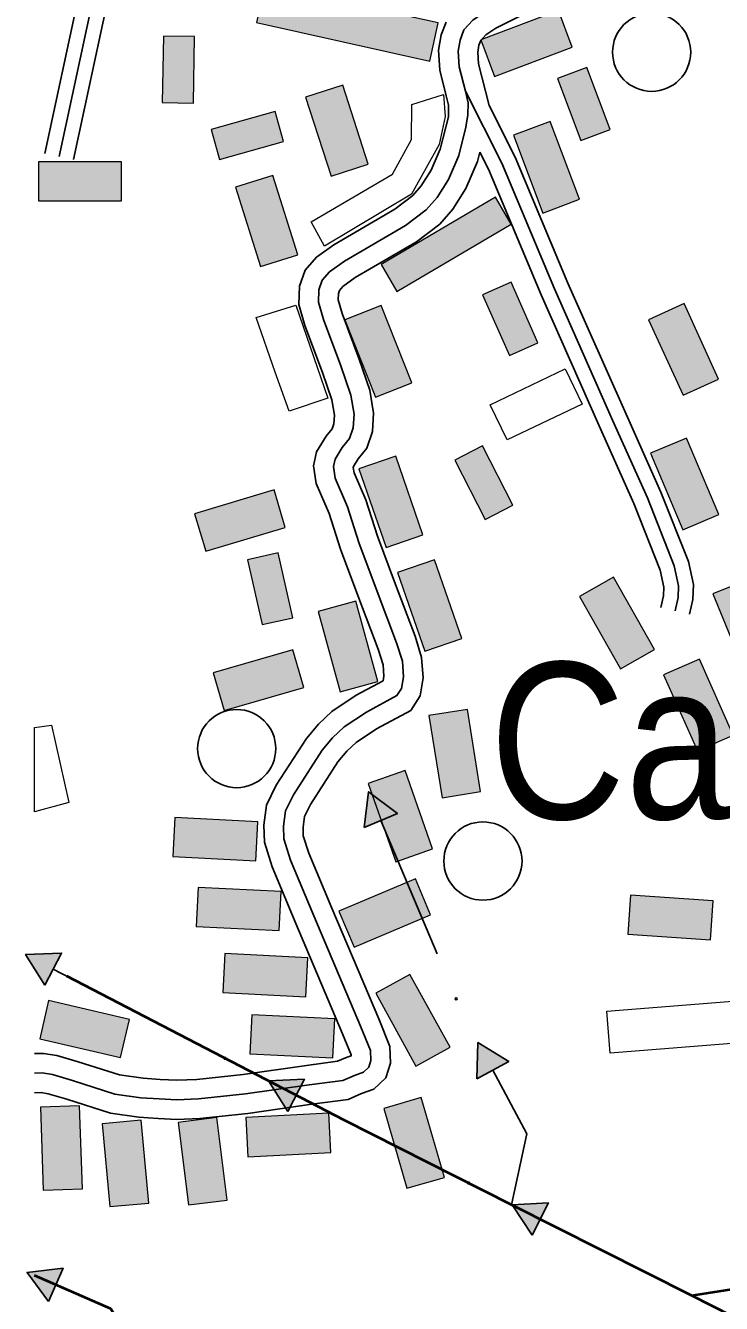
# Model space of a CAD drawing. Extents: x -64005 to -55000, y -89025 to -80000.
# Drawn here: x -64005 to -63648, y -82824 to -82170 of the extents above; entities that cross this region are included whole.
import ezdxf
from ezdxf.enums import TextEntityAlignment as Align

# ---------------------------------------------------------------- set-up
doc = ezdxf.new("R2010")
doc.units = 0
doc.header["$LTSCALE"] = 32
doc.linetypes.add('DOT_DASHED', pattern=[7.7, 5, -1.2, 0.3, -1.2])
doc.linetypes.add('LONG_DASHED', pattern=[7.5, 6, -1.5])
for name, color, linetype, lineweight in [('10', 7, 'Continuous', 25), ('18', 7, 'Continuous', 25), ('21', 7, 'Continuous', 25), ('39', 7, 'LONG_DASHED', 25), ('6', 7, 'Continuous', 25), ('7', 7, 'Continuous', 13)]:
    doc.layers.add(name, color=color, linetype=linetype, lineweight=lineweight)
doc.layers.add('45', color=7, linetype='Continuous')

msp = doc.modelspace()

# ---------------------------------------------------------------- hatches: boundary and pattern name
at = {"layer": '18'}
for points in [[(-63831.26, -82580.25), (-63828.99, -82561.89), (-63814.23, -82573.03)], [(-63994.59, -82660.8), (-64004.54, -82645.21), (-63986.06, -82644.38)], [(-63773.63, -82708.66), (-63773.07, -82690.17), (-63757.33, -82699.9)], [(-63870.34, -82725.31), (-63880.29, -82709.72), (-63861.81, -82708.9)], [(-63745.36, -82788.64), (-63755.5, -82773.17), (-63737.03, -82772.12)], [(-63992.71, -82822.49), (-64003.72, -82807.62), (-63985.35, -82805.51)]]:
    msp.add_hatch(color=256, dxfattribs=at).paths.add_polyline_path(points)
at = {"layer": '7'}
for points in [[(-63886.28, -82168.76), (-63797.67, -82188.41), (-63793.42, -82168.87), (-63882.03, -82149.22)], [(-63731.87, -82162.52), (-63771.63, -82177.53), (-63764.57, -82196.24), (-63724.81, -82181.23)], [(-63918.61, -82209.89), (-63918.04, -82175.9), (-63934.03, -82175.63), (-63934.6, -82209.62)], [(-63705.36, -82223.45), (-63717.37, -82191.64), (-63732.34, -82197.29), (-63720.33, -82229.1)], [(-63861.22, -82206.84), (-63848.18, -82247.29), (-63829.14, -82241.16), (-63842.18, -82200.71)], [(-63876.85, -82214.21), (-63909.59, -82223.39), (-63905.27, -82238.79), (-63872.53, -82229.61)], [(-63721.12, -82259.05), (-63736.12, -82219.29), (-63754.84, -82226.35), (-63739.84, -82266.11)], [(-63955.47, -82239.9), (-63997.97, -82239.9), (-63997.97, -82259.9), (-63955.47, -82259.9)], [(-63897.14, -82252.93), (-63884.34, -82293.46), (-63865.26, -82287.43), (-63878.06, -82246.9)], [(-63764.09, -82258), (-63822.52, -82292.37), (-63814.52, -82306.22), (-63756.08, -82271.86)], [(-63742.33, -82332.44), (-63756.1, -82301.36), (-63770.73, -82307.84), (-63756.96, -82338.92)], [(-63806.85, -82352.9), (-63822.5, -82313.39), (-63841.09, -82320.76), (-63825.44, -82360.27)], [(-63685.8, -82320.62), (-63668.13, -82359.27), (-63649.94, -82350.96), (-63667.61, -82312.31)], [(-63755.15, -82415.45), (-63770.65, -82385.18), (-63784.89, -82392.47), (-63769.39, -82422.74)], [(-63649.77, -82420.28), (-63666.26, -82381.1), (-63684.69, -82388.86), (-63668.2, -82428.04)], [(-63801.17, -82430.56), (-63815.02, -82390.38), (-63833.93, -82396.9), (-63820.08, -82437.08)], [(-63877.34, -82407.65), (-63918.07, -82419.78), (-63912.36, -82438.95), (-63871.63, -82426.82)], [(-63867.82, -82472.96), (-63875.29, -82439.79), (-63890.9, -82443.3), (-63883.43, -82476.47)], [(-63814.13, -82449.91), (-63800.28, -82490.09), (-63781.37, -82483.57), (-63795.22, -82443.39)], [(-63721.14, -82462.2), (-63700.05, -82499.1), (-63682.68, -82489.18), (-63703.77, -82452.28)], [(-63625.11, -82486.18), (-63638.03, -82454.74), (-63652.83, -82460.82), (-63639.91, -82492.26)], [(-63854.78, -82469.84), (-63843.61, -82510.84), (-63824.32, -82505.58), (-63835.49, -82464.58)], [(-63867.74, -82489.37), (-63908.55, -82501.22), (-63902.98, -82520.43), (-63862.17, -82508.58)], [(-63678.04, -82502.21), (-63660.78, -82541.05), (-63642.5, -82532.93), (-63659.76, -82494.09)], [(-63798.18, -82523.03), (-63791.43, -82564.99), (-63771.68, -82561.81), (-63778.43, -82519.85)], [(-63829.23, -82557.66), (-63815.09, -82597.74), (-63796.23, -82591.08), (-63810.37, -82551)], [(-63929.17, -82595.09), (-63886.72, -82597.2), (-63885.73, -82577.23), (-63928.18, -82575.12)], [(-63805.06, -82606.4), (-63844.2, -82622.96), (-63836.4, -82641.38), (-63797.26, -82624.82)], [(-63917.16, -82630.83), (-63874.71, -82632.94), (-63873.72, -82612.97), (-63916.17, -82610.86)], [(-63696.44, -82634.69), (-63654.04, -82637.7), (-63652.62, -82617.75), (-63695.02, -82614.74)], [(-63903.6, -82664.62), (-63861.15, -82666.73), (-63860.16, -82646.76), (-63902.61, -82644.65)], [(-63825.35, -82664.95), (-63804.81, -82702.16), (-63787.31, -82692.49), (-63807.85, -82655.28)], [(-63997.28, -82688.18), (-63955.88, -82697.77), (-63951.37, -82678.29), (-63992.78, -82668.7)], [(-63889.78, -82695.91), (-63847.33, -82698.02), (-63846.34, -82678.05), (-63888.79, -82675.94)], [(-63790.24, -82759.08), (-63802.03, -82718.25), (-63821.24, -82723.8), (-63809.45, -82764.63)], [(-63996.84, -82723.14), (-63995.45, -82765.62), (-63975.46, -82764.96), (-63976.85, -82722.48)], [(-63965.32, -82731.7), (-63961.37, -82774.02), (-63941.46, -82772.16), (-63945.41, -82729.84)], [(-63926.51, -82730.97), (-63921.22, -82773.14), (-63901.37, -82770.65), (-63906.66, -82728.48)], [(-63849.32, -82726.3), (-63891.76, -82728.51), (-63890.72, -82748.48), (-63848.28, -82746.27)]]:
    msp.add_hatch(color=256, dxfattribs=at).paths.add_polyline_path(points)

# ---------------------------------------------------------------- linework, layer by layer
at = {"layer": '10'}
for centre in [(-63684.18, -82183.9), (-63896.5, -82539.87), (-63770.51, -82597.34)]:
    msp.add_circle(centre, 20, dxfattribs=at)
at = {"layer": '18'}
for p, q in [((-63793.89, -82644.76), (-63822.74, -82576.64)), ((-63924.67, -82686.68), (-63990.32, -82652.59)), ((-63675.13, -82813.68), (-63741.19, -82780.38))]:
    msp.add_line(p, q, dxfattribs=at)
for points in [[(-63831.26, -82580.25), (-63828.99, -82561.89), (-63814.23, -82573.03)], [(-63994.59, -82660.8), (-64004.54, -82645.21), (-63986.06, -82644.38)], [(-63773.63, -82708.66), (-63773.07, -82690.17), (-63757.33, -82699.9)], [(-63870.34, -82725.31), (-63880.29, -82709.72), (-63861.81, -82708.9)], [(-63745.36, -82788.64), (-63755.5, -82773.17), (-63737.03, -82772.12)], [(-63992.71, -82822.49), (-64003.72, -82807.62), (-63985.35, -82805.51)]]:
    msp.add_lwpolyline(points, close=True, dxfattribs=at)
at = {"layer": '18', "linetype": 'DOT_DASHED', "lineweight": 40}
for points in [[(-63663.79, -82819.4), (-63641.01, -82815.9), (-63551.48, -82803.8), (-63482.62, -82797.53), (-63398.65, -82785.42), (-63263.59, -82768.11), (-63226.48, -82811.1), (-63190.21, -82859.27), (-63155.11, -82907.19), (-63109.17, -82925.69), (-63047.66, -82788.89), (-63027, -82769.74), (-62870.66, -82597.89)], [(-62559.9, -83399.97), (-62682.27, -83333.6), (-62764.81, -83290.5), (-62934.53, -83198.5), (-63034.81, -83144.74), (-63206.99, -83055.76), (-63341.16, -82985.56), (-63558.61, -82873.22), (-63663.79, -82819.4), (-63755.82, -82773.01), (-63841.45, -82729.89), (-64000, -82647.57)], [(-62522.87, -83409.8), (-62559.9, -83399.97), (-62597.24, -83390.07), (-62696.07, -83367.08), (-63202.59, -83150.76), (-63311.2, -83102.93), (-63406.82, -83067.7), (-63454.24, -83054.18), (-63555.94, -83022.28), (-63626.47, -82980.12), (-63805.56, -82974.27), (-63923.23, -82889.24), (-63960.83, -82826.23), (-64000, -82809.24)]]:
    msp.add_lwpolyline(points, dxfattribs=at)
at = {"layer": '18'}
for points in [[(-63755.82, -82773.01), (-63747.97, -82736.85), (-63765.48, -82704.28)], [(-63800.15, -82750.68), (-63841.45, -82729.89), (-63866.07, -82717.11)], [(-63663.79, -82819.4), (-63641.01, -82815.9), (-63590.54, -82809.08)], [(-63938.67, -82863.37), (-63960.83, -82826.23), (-63989.03, -82814)]]:
    msp.add_lwpolyline(points, dxfattribs=at)
for centre in [(-63784.13, -82667.78), (-63902.48, -82698.21), (-63777.83, -82761.93)]:
    msp.add_circle(centre, 0.5, dxfattribs=at)
at = {"layer": '21'}
for p, q in [((-63994.68, -82235.66), (-63972.1, -82130.43)), ((-63980.02, -82238.8), (-63957.25, -82132.76))]:
    msp.add_line(p, q, dxfattribs=at)
for points in [[(-63767.37, -82211.08), (-63754.09, -82237.46), (-63727, -82301.91), (-63697.28, -82368.86), (-63679.44, -82408.77), (-63665.4, -82444.24), (-63662.82, -82456.04), (-63663.13, -82463.69), (-63664.78, -82471.09)], [(-63772.12, -82234.99), (-63767.71, -82243.74), (-63740.78, -82307.85), (-63710.98, -82374.96), (-63693.26, -82414.59), (-63679.8, -82448.64), (-63677.88, -82457.36), (-63678.07, -82461.73), (-63679.42, -82467.83)]]:
    msp.add_lwpolyline(points, dxfattribs=at)
at = {"layer": '39', "linetype": 'DOT_DASHED'}
msp.add_line((-63987.35, -82237.23), (-63962.52, -82121.56), dxfattribs=at)
at = {"layer": '39', "linetype": 'Continuous'}
for points in [[(-63769.48, -82163.27), (-63775.59, -82167.51), (-63780.19, -82172.51), (-63782.22, -82177.65), (-63783.16, -82183.33), (-63782.63, -82191.43), (-63779.47, -82203.73)], [(-63779.47, -82203.73), (-63778.03, -82209.84), (-63778.17, -82215.87)], [(-63778.17, -82215.87), (-63779.22, -82222.26), (-63782.81, -82236.62), (-63788.09, -82248.89), (-63794, -82258.18), (-63799.5, -82264.52), (-63810.06, -82272.54), (-63841.32, -82290.72), (-63848.93, -82296.21), (-63852.73, -82300.44), (-63854.42, -82305.3), (-63854.62, -82311.64), (-63852.09, -82320.52), (-63843.22, -82344.18), (-63838.15, -82359.18), (-63836.46, -82368.89), (-63836.88, -82375.86), (-63838.78, -82381.36), (-63842.58, -82386), (-63846.17, -82391.92), (-63847.03, -82395.72), (-63846.18, -82401.64), (-63839.83, -82416.22), (-63833.92, -82434.6), (-63824.62, -82459.53), (-63814.69, -82485.73), (-63811.74, -82495.23), (-63811.1, -82503.26), (-63812.16, -82509.18), (-63814.48, -82512.77), (-63830.12, -82521.22), (-63841.53, -82528.82), (-63847.44, -82534.32), (-63852.72, -82540.65), (-63867.51, -82563.48), (-63871.53, -82571.72), (-63872.58, -82579.53), (-63872.37, -82586.08), (-63868.99, -82596.86), (-63856.95, -82625.37), (-63833.08, -82681.78), (-63828.01, -82694.24), (-63827.8, -82699.31), (-63828.85, -82702.69), (-63831.6, -82705.22), (-63836.25, -82706.91), (-63842.16, -82709.46), (-63859.48, -82711.78), (-63892.01, -82716.43), (-63916.09, -82718.98), (-63927.08, -82719.4), (-63936.17, -82718.98), (-63945.47, -82718.34), (-63958.78, -82716.44), (-63980.54, -82709.47), (-63990.68, -82706.51), (-63995.96, -82705.68), (-64000, -82705.81)]]:
    msp.add_lwpolyline(points, dxfattribs=at)
at = {"layer": '39', "linetype": 'DOT_DASHED'}
msp.add_lwpolyline([(-63779.47, -82203.73), (-63760.9, -82240.6), (-63733.89, -82304.88), (-63704.13, -82371.91), (-63686.35, -82411.68), (-63672.6, -82446.44), (-63670.35, -82456.7), (-63670.6, -82462.71), (-63672.1, -82469.46)], dxfattribs=at)
at = {"layer": '6'}
for points in [[(-63732.07, -82156.19), (-63750.27, -82164.74), (-63763.85, -82171.53), (-63768.98, -82175.09), (-63771.57, -82177.91), (-63772.53, -82180.34), (-63773.11, -82183.83), (-63772.71, -82189.87), (-63767.37, -82211.08)], [(-63789.34, -82168.46), (-63791.91, -82174.97), (-63793.22, -82182.84), (-63792.55, -82193), (-63789.23, -82206.17), (-63788.06, -82210.94), (-63788.19, -82216.9)], [(-63821.56, -82505.3), (-63821.17, -82502.77), (-63821.62, -82497.13), (-63824.15, -82488.99), (-63833.99, -82463.05), (-63843.38, -82437.89), (-63849.21, -82419.76), (-63855.89, -82404.4), (-63857.19, -82395.34), (-63855.58, -82388.14), (-63850.77, -82380.21), (-63847.65, -82376.41), (-63846.78, -82373.89), (-63846.51, -82369.45), (-63847.87, -82361.65), (-63852.64, -82347.54), (-63861.61, -82323.65), (-63864.68, -82312.87), (-63864.35, -82303.45), (-63861.51, -82295.25), (-63855.65, -82288.73), (-63846.77, -82282.32), (-63815.62, -82264.2), (-63806.37, -82257.18), (-63802.04, -82252.19), (-63796.96, -82244.2), (-63792.31, -82233.42), (-63788.19, -82216.9)], [(-63772.12, -82234.99), (-63773.31, -82239.83), (-63779.22, -82253.58), (-63785.96, -82264.17), (-63792.63, -82271.86), (-63804.5, -82280.88), (-63835.87, -82299.12), (-63842.21, -82303.69), (-63843.95, -82305.63), (-63844.48, -82307.15), (-63844.58, -82310.41), (-63842.58, -82317.39), (-63833.8, -82340.82), (-63828.43, -82356.71), (-63826.41, -82368.33), (-63826.98, -82377.83), (-63829.91, -82386.31), (-63834.4, -82391.79), (-63836.77, -82395.7), (-63836.86, -82396.11), (-63836.46, -82398.89), (-63830.46, -82412.69), (-63824.47, -82431.32), (-63815.26, -82456), (-63805.23, -82482.46), (-63801.86, -82493.32), (-63801.03, -82503.75), (-63802.67, -82512.92), (-63807.47, -82520.35), (-63824.96, -82529.8), (-63835.31, -82536.69), (-63840.17, -82541.21), (-63844.66, -82546.59), (-63858.79, -82568.41), (-63861.83, -82574.65), (-63862.56, -82580.04), (-63862.42, -82584.39), (-63859.59, -82593.41), (-63847.74, -82621.48), (-63823.84, -82677.95), (-63818.09, -82692.09), (-63817.74, -82700.62), (-63820.1, -82708.23), (-63826.3, -82713.93), (-63832.56, -82716.21), (-63839.47, -82719.19), (-63858.11, -82721.69), (-63890.78, -82726.36), (-63915.37, -82728.96), (-63927.13, -82729.41), (-63936.74, -82728.96), (-63946.52, -82728.29), (-63961.03, -82726.22), (-63983.47, -82719.03), (-63992.88, -82716.3), (-63996.6, -82715.7), (-64000, -82715.81)], [(-63821.56, -82505.3), (-63835.28, -82512.64), (-63847.75, -82520.95), (-63854.71, -82527.43), (-63860.78, -82534.72), (-63876.23, -82558.55), (-63881.23, -82568.79), (-63882.6, -82579.02), (-63882.32, -82587.77), (-63878.39, -82600.31), (-63866.16, -82629.26), (-63842.32, -82685.61), (-63837.93, -82696.39), (-63837.91, -82696.88), (-63839.94, -82697.61), (-63844.85, -82699.72), (-63860.85, -82701.87), (-63893.24, -82706.5), (-63916.81, -82708.99), (-63927.04, -82709.39), (-63935.6, -82709), (-63944.42, -82708.39), (-63956.53, -82706.66), (-63977.61, -82699.91), (-63988.48, -82696.73), (-63995.32, -82695.65), (-64000, -82695.8)]]:
    msp.add_lwpolyline(points, dxfattribs=at)
at = {"layer": '7'}
for points in [[(-63886.28, -82168.76), (-63797.67, -82188.41), (-63793.42, -82168.87), (-63882.03, -82149.22)], [(-63731.87, -82162.52), (-63771.63, -82177.53), (-63764.57, -82196.24), (-63724.81, -82181.23)], [(-63918.61, -82209.89), (-63918.04, -82175.9), (-63934.03, -82175.63), (-63934.6, -82209.62)], [(-63705.36, -82223.45), (-63717.37, -82191.64), (-63732.34, -82197.29), (-63720.33, -82229.1)], [(-63861.22, -82206.84), (-63848.18, -82247.29), (-63829.14, -82241.16), (-63842.18, -82200.71)], [(-63807.08, -82228.44), (-63806.83, -82210.6), (-63790.63, -82205.48), (-63789.87, -82216.76), (-63792.85, -82231.13), (-63807.08, -82256.38), (-63851.65, -82282.97), (-63858.37, -82270.61), (-63816.75, -82246.17)], [(-63876.85, -82214.21), (-63909.59, -82223.39), (-63905.27, -82238.79), (-63872.53, -82229.61)], [(-63721.12, -82259.05), (-63736.12, -82219.29), (-63754.84, -82226.35), (-63739.84, -82266.11)], [(-63955.47, -82239.9), (-63997.97, -82239.9), (-63997.97, -82259.9), (-63955.47, -82259.9)], [(-63897.14, -82252.93), (-63884.34, -82293.46), (-63865.26, -82287.43), (-63878.06, -82246.9)], [(-63764.09, -82258), (-63822.52, -82292.37), (-63814.52, -82306.22), (-63756.08, -82271.86)], [(-63742.33, -82332.44), (-63756.1, -82301.36), (-63770.73, -82307.84), (-63756.96, -82338.92)], [(-63869.68, -82367.43), (-63876.84, -82347.5), (-63886.52, -82319.47), (-63866.2, -82313.21), (-63849.84, -82360.67)], [(-63806.85, -82352.9), (-63822.5, -82313.39), (-63841.09, -82320.76), (-63825.44, -82360.27)], [(-63685.8, -82320.62), (-63668.13, -82359.27), (-63649.94, -82350.96), (-63667.61, -82312.31)], [(-63766.74, -82364.06), (-63728.37, -82345.8), (-63719.78, -82363.86), (-63758.15, -82382.12)], [(-63755.15, -82415.45), (-63770.65, -82385.18), (-63784.89, -82392.47), (-63769.39, -82422.74)], [(-63649.77, -82420.28), (-63666.26, -82381.1), (-63684.69, -82388.86), (-63668.2, -82428.04)], [(-63801.17, -82430.56), (-63815.02, -82390.38), (-63833.93, -82396.9), (-63820.08, -82437.08)], [(-63877.34, -82407.65), (-63918.07, -82419.78), (-63912.36, -82438.95), (-63871.63, -82426.82)], [(-63867.82, -82472.96), (-63875.29, -82439.79), (-63890.9, -82443.3), (-63883.43, -82476.47)], [(-63814.13, -82449.91), (-63800.28, -82490.09), (-63781.37, -82483.57), (-63795.22, -82443.39)], [(-63721.14, -82462.2), (-63700.05, -82499.1), (-63682.68, -82489.18), (-63703.77, -82452.28)], [(-63625.11, -82486.18), (-63638.03, -82454.74), (-63652.83, -82460.82), (-63639.91, -82492.26)], [(-63854.78, -82469.84), (-63843.61, -82510.84), (-63824.32, -82505.58), (-63835.49, -82464.58)], [(-63867.74, -82489.37), (-63908.55, -82501.22), (-63902.98, -82520.43), (-63862.17, -82508.58)], [(-63678.04, -82502.21), (-63660.78, -82541.05), (-63642.5, -82532.93), (-63659.76, -82494.09)], [(-63798.18, -82523.03), (-63791.43, -82564.99), (-63771.68, -82561.81), (-63778.43, -82519.85)], [(-64000, -82529.07), (-63991.33, -82527.83), (-63982.4, -82567.51), (-64000, -82572.15)], [(-63829.23, -82557.66), (-63815.09, -82597.74), (-63796.23, -82591.08), (-63810.37, -82551)], [(-63929.17, -82595.09), (-63886.72, -82597.2), (-63885.73, -82577.23), (-63928.18, -82575.12)], [(-63805.06, -82606.4), (-63844.2, -82622.96), (-63836.4, -82641.38), (-63797.26, -82624.82)], [(-63917.16, -82630.83), (-63874.71, -82632.94), (-63873.72, -82612.97), (-63916.17, -82610.86)], [(-63696.44, -82634.69), (-63654.04, -82637.7), (-63652.62, -82617.75), (-63695.02, -82614.74)], [(-63903.6, -82664.62), (-63861.15, -82666.73), (-63860.16, -82646.76), (-63902.61, -82644.65)], [(-63707.11, -82674.16), (-63447.57, -82653.53), (-63445.8, -82674.9), (-63705.33, -82695.53)], [(-63825.35, -82664.95), (-63804.81, -82702.16), (-63787.31, -82692.49), (-63807.85, -82655.28)], [(-63997.28, -82688.18), (-63955.88, -82697.77), (-63951.37, -82678.29), (-63992.78, -82668.7)], [(-63889.78, -82695.91), (-63847.33, -82698.02), (-63846.34, -82678.05), (-63888.79, -82675.94)], [(-63790.24, -82759.08), (-63802.03, -82718.25), (-63821.24, -82723.8), (-63809.45, -82764.63)], [(-63996.84, -82723.14), (-63995.45, -82765.62), (-63975.46, -82764.96), (-63976.85, -82722.48)], [(-63965.32, -82731.7), (-63961.37, -82774.02), (-63941.46, -82772.16), (-63945.41, -82729.84)], [(-63926.51, -82730.97), (-63921.22, -82773.14), (-63901.37, -82770.65), (-63906.66, -82728.48)], [(-63849.32, -82726.3), (-63891.76, -82728.51), (-63890.72, -82748.48), (-63848.28, -82746.27)]]:
    msp.add_lwpolyline(points, close=True, dxfattribs=at)

# ---------------------------------------------------------------- texts
at = {"layer": '45', "width": 0.9}
msp.add_text('Carregueira', height=80, rotation=0.008, dxfattribs=at).set_placement((-63512.92, -82575.79), align=Align.CENTER)

doc.saveas('drawing.dxf')
